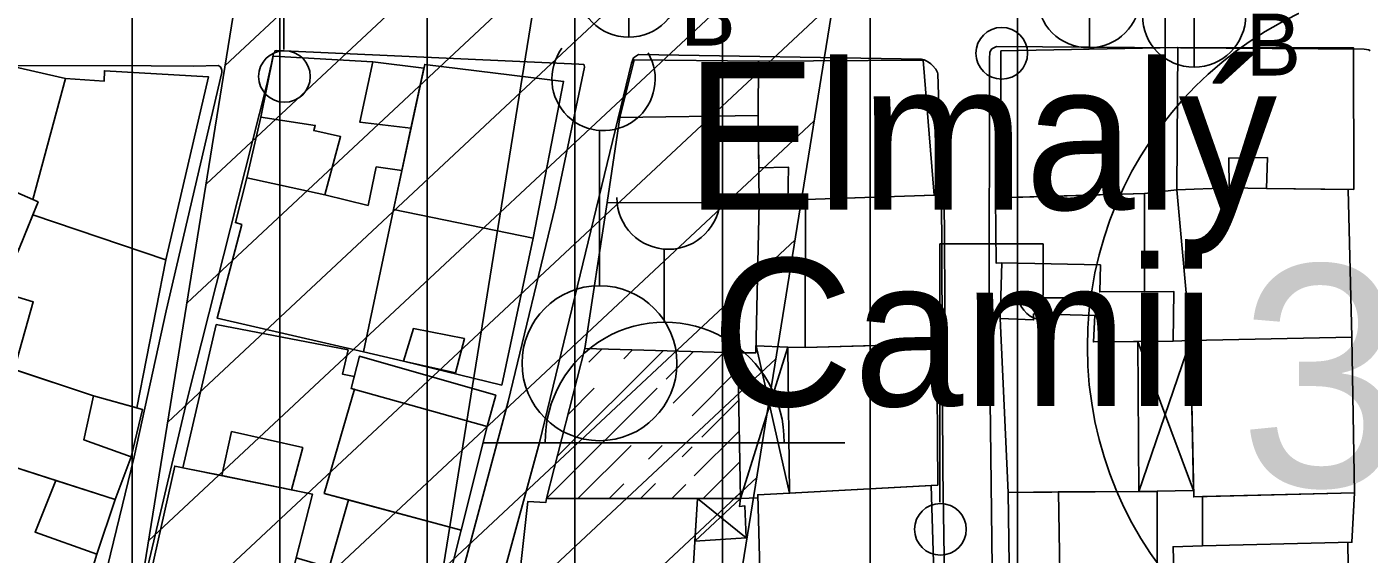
# Model space of a CAD drawing. Extents: x 417997 to 421451, y 4451742 to 4455216.
# Drawn here: x 419517.8 to 419608.7, y 4453077.2 to 4453112.9 of the extents above; entities that cross this region are included whole.
import ezdxf

# ---------------------------------------------------------------- set-up
doc = ezdxf.new("R2010")
doc.units = 0
for name, color, linetype in [('B_Dini tesis', 7, 'Continuous'), ('B_Mesken', 7, 'Continuous'), ('B_Sundurma', 7, 'Continuous'), ('B_Tarama', 7, 'Continuous'), ('B_Teras', 7, 'Continuous'), ('S_Cami_Mescid', 7, 'Continuous'), ('S_Elektrik_Diregi', 7, 'Continuous'), ('S_Minare', 7, 'Continuous'), ('S_Rogar_Kapagi', 7, 'Continuous'), ('S_Rogar_Kapagi_Buski', 7, 'Continuous'), ('SM_DAIRE', 7, 'Continuous'), ('SM_TAKS', 7, 'Continuous'), ('TA_ENH_154', 7, 'Continuous'), ('TA_ENH_KORUMA', 7, 'Continuous'), ('TA_ENH_TARAMA', 7, 'Continuous'), ('TR_ORTAYOGUNKONUT', 7, 'Continuous'), ('Y_Yapi', 7, 'Continuous'), ('Yol_Sose', 7, 'Continuous')]:
    doc.layers.add(name, color=color, linetype=linetype)

msp = doc.modelspace()

# ---------------------------------------------------------------- linework, layer by layer
at = {"layer": 'B_Dini tesis'}
msp.add_lwpolyline([(419553.002, 4453080.93), (419555.612, 4453091.105), (419565.971, 4453090.798), (419566.151, 4453080.931)], close=True, dxfattribs=at)
at = {"layer": 'B_Mesken'}
for points in [[(419583.796, 4453101.317), (419583.795, 4453111.267), (419595.778, 4453111.501), (419595.704, 4453101.848), (419593.524, 4453101.607)], [(419607.706, 4453101.878), (419601.78, 4453101.935), (419599.272, 4453101.987), (419595.704, 4453101.848), (419595.778, 4453111.501), (419607.692, 4453111.467)], [(419518.199, 4453101.203), (419518.55, 4453101.036), (419517.249, 4453097.808), (419514.437, 4453098.98), (419504.677, 4453103.081), (419507.689, 4453109.938), (419512.407, 4453109.633), (419512.519, 4453109.983), (419516.501, 4453109.337), (419516.753, 4453110.226), (419520.409, 4453109.395)], [(419541.239, 4453110.526), (419544.698, 4453110.099), (419543.819, 4453106.032), (419543.202, 4453103.171), (419541.468, 4453103.407), (419540.911, 4453100.793), (419537.986, 4453101.521), (419532.708, 4453102.657), (419533.65, 4453106.773), (419534.482, 4453110.91)], [(419542.63, 4453100.525), (419544.752, 4453110.351), (419554.167, 4453109.204), (419552.109, 4453098.569)], [(419565.971, 4453090.798), (419567.195, 4453090.81), (419567.424, 4453100.974), (419567.336, 4453106.884), (419567.366, 4453110.569), (419558.933, 4453110.652), (419557.976, 4453106.762), (419557.113, 4453101), (419555.612, 4453091.105)], [(419567.366, 4453110.569), (419578.521, 4453110.641), (419579.273, 4453101.486), (419570.559, 4453101.197), (419569.361, 4453101.05), (419569.407, 4453103.381), (419567.389, 4453103.352), (419567.336, 4453106.884)], [(419520.409, 4453109.395), (419523.039, 4453109.225), (419523.044, 4453109.928), (419530.095, 4453109.513), (419527.2, 4453097.111), (419518.199, 4453100.165), (419518.55, 4453101.036), (419518.199, 4453101.203)], [(419532.708, 4453102.657), (419537.986, 4453101.521), (419540.911, 4453100.793), (419540.911, 4453100.793), (419541.468, 4453103.407), (419543.202, 4453103.171), (419542.63, 4453100.525), (419540.61, 4453090.886), (419530.688, 4453093.165), (419532.359, 4453099.508), (419531.926, 4453099.635)], [(419595.704, 4453101.848), (419596.651, 4453091.652), (419607.57, 4453091.861), (419607.325, 4453101.882), (419601.78, 4453101.935), (419599.272, 4453101.987)], [(419570.559, 4453101.197), (419570.532, 4453091.173), (419580.026, 4453091.429), (419579.945, 4453101.509)], [(419583.425, 4453101.306), (419583.474, 4453096.879), (419583.856, 4453096.901), (419583.744, 4453093.126), (419586.007, 4453093.042), (419586.011, 4453093.449), (419590.157, 4453093.341), (419590.06, 4453091.549), (419595.462, 4453091.587), (419595.517, 4453094.956), (419593.525, 4453094.95), (419593.524, 4453101.607)], [(419525.245, 4453087.076), (419527.2, 4453097.111), (419518.199, 4453100.165), (419517.249, 4453097.808), (419515.836, 4453094.991), (419518.225, 4453094.254), (419516.93, 4453089.679), (419522.304, 4453087.897)], [(419552.109, 4453098.569), (419549.971, 4453088.62), (419543.316, 4453090.251), (419540.61, 4453090.886), (419542.63, 4453100.525)], [(419593.15, 4453081.405), (419593.081, 4453091.57), (419590.06, 4453091.549), (419590.157, 4453093.341), (419586.011, 4453093.449), (419586.007, 4453093.042), (419583.744, 4453093.126), (419584.291, 4453081.346)], [(419528.368, 4453083.02), (419530.625, 4453092.718), (419539.561, 4453091), (419539.175, 4453089.367), (419539.972, 4453089.196), (419539.767, 4453088.396), (419539.983, 4453088.335), (419537.94, 4453081.279), (419539.583, 4453080.837), (419538.268, 4453076.261), (419536.045, 4453076.919), (419537.143, 4453081.236), (419535.724, 4453081.524), (419531.002, 4453082.484)], [(419570.532, 4453091.173), (419569.363, 4453091.188), (419569.473, 4453081.297), (419579.513, 4453081.844), (419579.444, 4453091.413)], [(419596.651, 4453091.652), (419607.57, 4453091.861), (419607.756, 4453081.31), (419596.863, 4453081.047)], [(419548.976, 4453085.806), (419547.219, 4453078.781), (419537.94, 4453081.279), (419539.983, 4453088.335), (419539.767, 4453088.396), (419540.327, 4453090.58), (419549.566, 4453087.932)], [(419522.304, 4453087.897), (419515.586, 4453090.125), (419513.934, 4453084.027), (419519.761, 4453082.154), (419523.768, 4453080.866), (419524.851, 4453083.749), (419525.639, 4453086.966)], [(419522.543, 4453077.173), (419521.32, 4453073.173), (419521.669, 4453073.043), (419520.518, 4453069.643), (419516.701, 4453071.325), (419514.264, 4453072.355), (419514.183, 4453072.111), (419510.981, 4453073.464), (419512.431, 4453077.309), (419513.977, 4453081.419), (419513.653, 4453081.586), (419514.154, 4453083.2), (419514.418, 4453083.872), (419519.761, 4453082.154), (419523.768, 4453080.866)], [(419525.963, 4453074.892), (419527.809, 4453083.133), (419537.143, 4453081.236), (419535.01, 4453072.857)], [(419579.369, 4453072.178), (419579.071, 4453081.82), (419569.473, 4453081.297), (419567.321, 4453081.19), (419567.572, 4453071.881), (419570.564, 4453072.023), (419570.567, 4453072.186)], [(419587.845, 4453071.769), (419584.414, 4453071.638), (419584.291, 4453081.346), (419587.689, 4453081.393), (419594.389, 4453081.407), (419594.368, 4453071.712)], [(419607.391, 4453071.709), (419607.308, 4453077.963), (419607.581, 4453077.97), (419607.756, 4453081.31), (419597.447, 4453081.061), (419597.447, 4453077.724), (419595.458, 4453077.669), (419595.51, 4453075.912), (419595.502, 4453071.572), (419598.526, 4453071.694)], [(419547.219, 4453078.781), (419545.112, 4453070.426), (419541.252, 4453071.411), (419541.249, 4453071.058), (419536.312, 4453072.235), (419537.454, 4453076.502), (419538.268, 4453076.261), (419539.583, 4453080.837)], [(419553.147, 4453070.824), (419550.646, 4453070.965), (419551.732, 4453080.733), (419552.955, 4453080.662), (419553.002, 4453080.93), (419563.228, 4453080.931), (419562.724, 4453072.456), (419563.431, 4453072.474), (419563.28, 4453070.66), (419559.482, 4453070.523)]]:
    msp.add_lwpolyline(points, close=True, dxfattribs=at)
at = {"layer": 'B_Sundurma'}
for p, q in [((419566.151, 4453080.931), (419569.363, 4453091.188)), ((419569.473, 4453081.297), (419567.206, 4453091.272)), ((419593.081, 4453091.57), (419596.854, 4453081.48)), ((419593.15, 4453081.405), (419596.651, 4453091.652)), ((419566.151, 4453080.931), (419563.057, 4453078.052)), ((419566.538, 4453078.264), (419563.228, 4453080.931))]:
    msp.add_line(p, q, dxfattribs=at)
for points in [[(419566.151, 4453080.931), (419567.326, 4453080.976), (419567.321, 4453081.19), (419569.473, 4453081.297), (419569.363, 4453091.188), (419567.206, 4453091.272), (419567.195, 4453090.81), (419565.971, 4453090.798)], [(419593.081, 4453091.57), (419593.15, 4453081.405), (419596.854, 4453081.48), (419596.651, 4453091.652), (419595.462, 4453091.587)], [(419566.151, 4453080.931), (419566.092, 4453080.389), (419566.447, 4453080.438), (419566.538, 4453078.264), (419563.057, 4453078.052), (419563.228, 4453080.931)]]:
    msp.add_lwpolyline(points, close=True, dxfattribs=at)
at = {"layer": 'B_Tarama'}
for p, q in [((419555.879, 4453090.171), (419556.779, 4453091.07)), ((419553.734, 4453083.783), (419560.899, 4453090.948)), ((419558.241, 4453090.412), (419558.839, 4453091.009)), ((419561.102, 4453089.03), (419562.96, 4453090.887)), ((419561.588, 4453087.395), (419565.02, 4453090.827)), ((419562.863, 4453086.547), (419565.991, 4453089.676)), ((419553.002, 4453080.93), (419560.493, 4453088.421)), ((419554.466, 4453086.636), (419556.243, 4453088.413)), ((419563.539, 4453085.102), (419566.029, 4453087.593)), ((419563.02, 4453082.462), (419566.067, 4453085.51)), ((419555.124, 4453080.93), (419558.73, 4453084.536)), ((419559.914, 4453083.599), (419560.841, 4453084.526)), ((419562.202, 4453083.765), (419562.884, 4453084.447)), ((419563.61, 4453080.931), (419566.105, 4453083.426)), ((419559.367, 4453080.93), (419560.396, 4453081.96)), ((419557.245, 4453080.93), (419558.24, 4453081.924)), ((419561.488, 4453080.93), (419562.445, 4453081.887)), ((419565.731, 4453080.931), (419566.143, 4453081.343))]:
    msp.add_line(p, q, dxfattribs=at)
at = {"layer": 'B_Teras'}
for points in [[(419507.689, 4453109.938), (419504.677, 4453103.081), (419514.437, 4453098.98), (419515.793, 4453102.234), (419518.199, 4453101.203), (419520.409, 4453109.395), (419516.753, 4453110.226), (419516.501, 4453109.337), (419512.519, 4453109.983), (419512.407, 4453109.633)], [(419544.698, 4453110.099), (419543.819, 4453106.032), (419540.349, 4453106.449), (419541.239, 4453110.526)], [(419532.708, 4453102.657), (419533.65, 4453106.773), (419537.338, 4453106.217), (419537.229, 4453105.87), (419539.052, 4453105.461), (419537.986, 4453101.521)], [(419557.113, 4453101), (419557.976, 4453106.762), (419567.336, 4453106.884), (419567.424, 4453100.974)], [(419599.272, 4453101.987), (419599.238, 4453104.003), (419601.856, 4453104.042), (419601.78, 4453101.935)], [(419583.856, 4453096.901), (419583.744, 4453093.126), (419586.007, 4453093.042), (419586.011, 4453093.449), (419590.157, 4453093.341), (419590.06, 4453091.549), (419595.462, 4453091.587), (419595.517, 4453094.956), (419590.497, 4453094.94), (419590.539, 4453096.76)], [(419546.827, 4453089.457), (419547.445, 4453091.769), (419543.981, 4453092.455), (419543.316, 4453090.251)], [(419549.566, 4453087.932), (419540.327, 4453090.58), (419539.767, 4453088.396), (419548.976, 4453085.806)], [(419515.586, 4453090.125), (419522.304, 4453087.897), (419521.655, 4453084.901), (419524.851, 4453083.749), (419523.768, 4453080.866), (419513.934, 4453084.027)], [(419531.002, 4453082.484), (419531.664, 4453085.473), (419536.483, 4453084.403), (419535.724, 4453081.524)], [(419523.768, 4453080.866), (419522.543, 4453077.173), (419518.345, 4453078.663), (419519.761, 4453082.154)], [(419587.845, 4453071.769), (419587.689, 4453081.393), (419594.389, 4453081.407), (419594.368, 4453071.712)], [(419597.447, 4453081.061), (419597.447, 4453077.724), (419607.581, 4453077.97), (419607.756, 4453081.31)]]:
    msp.add_lwpolyline(points, close=True, dxfattribs=at)
at = {"layer": 'S_Cami_Mescid'}
for p, q in [((419560.973, 4453092.886), (419560.973, 4453097.837)), ((419548.723, 4453084.712), (419573.223, 4453084.712))]:
    msp.add_line(p, q, dxfattribs=at)
for centre, radius, start, end in [((419561.267, 4453101.324), 3.5, 180, 0), ((419561.011, 4453084.788), 8.097, 359.45576, 180.54424)]:
    msp.add_arc(centre, radius, start, end, dxfattribs=at)
at = {"layer": 'S_Elektrik_Diregi'}
for p, q in [((419535.212, 4453111.368), (419535.212, 4453128.868)), ((419579.661, 4453080.683), (419579.661, 4453098.183)), ((419579.661, 4453098.183), (419586.661, 4453098.183)), ((419586.661, 4453094.683), (419586.661, 4453098.183)), ((419584.001, 4453094.543), (419589.251, 4453094.543))]:
    msp.add_line(p, q, dxfattribs=at)
for centre in [(419583.853, 4453111.107), (419535.248, 4453109.533), (419579.697, 4453078.848)]:
    msp.add_circle(centre, 1.75, dxfattribs=at)
msp.add_arc((419586.662, 4453094.696), 1.658, 184.83843, 355.14641, dxfattribs=at)
at = {"layer": 'S_Minare'}
msp.add_line((419556.595, 4453105.876), (419556.595, 4453095.354), dxfattribs=at)
msp.add_circle((419556.595, 4453090.104), 5.25, dxfattribs=at)
msp.add_arc((419556.867, 4453109.366), 3.5, 143.60214, 30.48893, dxfattribs=at)
at = {"layer": 'S_Rogar_Kapagi'}
msp.add_line((419589.803, 4453111.447), (419589.803, 4453118.447), dxfattribs=at)
msp.add_circle((419589.75, 4453114.975), 3.5, dxfattribs=at)
at = {"layer": 'S_Rogar_Kapagi_Buski'}
for p, q in [((419558.573, 4453119.194), (419558.573, 4453112.194)), ((419596.883, 4453117.164), (419596.883, 4453110.164))]:
    msp.add_line(p, q, dxfattribs=at)
for centre in [(419558.573, 4453115.694), (419596.883, 4453113.664)]:
    msp.add_circle(centre, 3.5, dxfattribs=at)
at = {"layer": 'SM_DAIRE'}
msp.add_circle((419614.657, 4453091.193), 25, dxfattribs=at)
msp.add_circle((419614.657, 4453091.193), 25, dxfattribs=at)
at = {"layer": 'TA_ENH_154'}
msp.add_lwpolyline([(421244.229, 4452871.733), (420603.453, 4452866.932), (420104.111, 4452747.147), (419709.07, 4452649.72), (419353.297, 4452559.565), (419284.532, 4452601.288), (419287.681, 4452599.871), (419484.079, 4452691.722), (419833.947, 4454863.938), (419862.826, 4455014.236)], dxfattribs=at)
msp.add_lwpolyline([(421244.229, 4452871.733), (420603.453, 4452866.932), (420104.111, 4452747.147), (419709.07, 4452649.72), (419353.297, 4452559.565), (419284.532, 4452601.288), (419287.681, 4452599.871), (419484.079, 4452691.722), (419833.947, 4454863.938), (419862.826, 4455014.236)], dxfattribs=at)
at = {"layer": 'TA_ENH_KORUMA'}
msp.add_line((419466.015, 4452705.355), (419814.248, 4454867.416), dxfattribs=at)
msp.add_line((419466.015, 4452705.355), (419814.248, 4454867.416), dxfattribs=at)
msp.add_lwpolyline([(419883.153, 4455014.021), (419853.647, 4454860.459), (419502.143, 4452678.088), (419329.549, 4452597.37), (419356.508, 4452581.013), (419704.218, 4452669.124), (420099.383, 4452766.582), (420601.013, 4452886.916), (421244.438, 4452891.737)], dxfattribs=at)
msp.add_lwpolyline([(419883.153, 4455014.021), (419853.647, 4454860.459), (419502.143, 4452678.088), (419329.549, 4452597.37), (419356.508, 4452581.013), (419704.218, 4452669.124), (420099.383, 4452766.582), (420601.013, 4452886.916), (421244.438, 4452891.737)], dxfattribs=at)
at = {"layer": 'TA_ENH_TARAMA'}
for p, q in [((419531.233, 4453110.288), (419578.933, 4453154.867)), ((419531.233, 4453110.288), (419578.933, 4453154.867)), ((419529.936, 4453102.231), (419577.635, 4453146.81)), ((419529.936, 4453102.231), (419577.635, 4453146.81)), ((419528.638, 4453094.174), (419576.338, 4453138.753)), ((419528.638, 4453094.174), (419576.338, 4453138.753)), ((419527.34, 4453086.117), (419575.04, 4453130.696)), ((419527.34, 4453086.117), (419575.04, 4453130.696)), ((419526.043, 4453078.06), (419573.742, 4453122.638)), ((419526.043, 4453078.06), (419573.742, 4453122.638)), ((419524.745, 4453070.003), (419572.445, 4453114.581)), ((419524.745, 4453070.003), (419572.445, 4453114.581)), ((419523.447, 4453061.946), (419571.147, 4453106.524)), ((419523.447, 4453061.946), (419571.147, 4453106.524)), ((419522.15, 4453053.888), (419569.849, 4453098.467)), ((419522.15, 4453053.888), (419569.849, 4453098.467)), ((419520.852, 4453045.831), (419568.551, 4453090.41)), ((419520.852, 4453045.831), (419568.551, 4453090.41)), ((419519.554, 4453037.774), (419567.254, 4453082.353)), ((419519.554, 4453037.774), (419567.254, 4453082.353))]:
    msp.add_line(p, q, dxfattribs=at)
at = {"layer": 'TR_ORTAYOGUNKONUT'}
for p, q in [((419594.929, 4453106.55), (419594.929, 4453203.424)), ((419594.929, 4453106.55), (419594.929, 4453203.424)), ((419584.929, 4452960.268), (419584.929, 4453191.697)), ((419584.929, 4452960.268), (419584.929, 4453191.697)), ((419574.929, 4452957.843), (419574.929, 4453179.971)), ((419574.929, 4452957.843), (419574.929, 4453179.971)), ((419564.929, 4452955.417), (419564.929, 4453168.245)), ((419564.929, 4452955.417), (419564.929, 4453168.245)), ((419554.929, 4452955.238), (419554.929, 4453156.519)), ((419554.929, 4452955.238), (419554.929, 4453156.519)), ((419544.929, 4452956.927), (419544.929, 4453144.793)), ((419544.929, 4452956.927), (419544.929, 4453144.793)), ((419534.929, 4452962.104), (419534.929, 4453133.066)), ((419534.929, 4452962.104), (419534.929, 4453133.066)), ((419524.929, 4452968.548), (419524.929, 4453121.34)), ((419524.929, 4452968.548), (419524.929, 4453121.34))]:
    msp.add_line(p, q, dxfattribs=at)
at = {"layer": 'Yol_Sose'}
for points in [[(419525.059, 4453072.421), (419528.661, 4453087.647), (419534.059, 4453108.988), (419534.321, 4453110.238), (419534.376, 4453110.416), (419534.496, 4453111.09), (419534.57, 4453111.148), (419534.607, 4453111.271), (419534.699, 4453111.293), (419555.195, 4453110.368), (419555.506, 4453110.354), (419555.533, 4453110.345), (419555.551, 4453110.302), (419555.589, 4453110.167), (419553.581, 4453100.693), (419550.397, 4453087.516), (419546.814, 4453074.1)], [(419583.207, 4453076.262), (419583.006, 4453093.231), (419583.014, 4453110.75), (419583.045, 4453111.159), (419583.136, 4453111.355), (419583.226, 4453111.439), (419583.499, 4453111.567), (419608.403, 4453111.388), (419608.732, 4453111.331), (419608.811, 4453111.276)], [(419511.815, 4453070.822), (419491.499, 4453081.223), (419491.034, 4453081.589), (419490.856, 4453081.713), (419490.691, 4453082.002), (419490.628, 4453082.188), (419490.599, 4453082.441), (419490.675, 4453082.707), (419501.178, 4453100.064), (419507.106, 4453110.066), (419507.343, 4453110.265), (419507.414, 4453110.282), (419526.208, 4453110.26), (419529.105, 4453110.241)], [(419529.105, 4453110.241), (419530.753, 4453110.276), (419530.912, 4453110.181), (419530.991, 4453110.03), (419531.006, 4453109.952), (419531.015, 4453109.798), (419527.226, 4453093.665), (419525.054, 4453083.771), (419522.467, 4453073.068)], [(419547.559, 4453066.536), (419552.538, 4453084.727), (419558.753, 4453110.438), (419558.905, 4453110.797), (419559.235, 4453111.025), (419578.415, 4453110.698), (419578.592, 4453110.652), (419578.727, 4453110.594), (419578.894, 4453110.506), (419579.051, 4453110.383), (419579.167, 4453110.271), (419579.391, 4453110.019), (419579.507, 4453109.802), (419579.527, 4453109.71), (419579.774, 4453101.874), (419579.859, 4453082.823), (419580.107, 4453066.744), (419580.253, 4453062.343), (419580.286, 4453060.342)]]:
    msp.add_lwpolyline(points, dxfattribs=at)

# ---------------------------------------------------------------- texts
at = {"layer": 'S_Rogar_Kapagi_Buski'}
for p in [(419562.073, 4453111.63), (419600.383, 4453109.6)]:
    msp.add_text('B', height=4.2, dxfattribs=at).set_placement(p)
at = {"layer": 'SM_TAKS'}
msp.add_text('350', height=15, dxfattribs=at).set_placement((419599.916, 4453081.75))
msp.add_text('350', height=15, dxfattribs=at).set_placement((419599.916, 4453081.75))
at = {"layer": 'Y_Yapi'}
for s, p in [('Elmalý', (419562.39, 4453100.514)), ('Camii', (419564.154, 4453087.204))]:
    msp.add_text(s, height=10, dxfattribs=at).set_placement(p)

doc.saveas('drawing.dxf')
